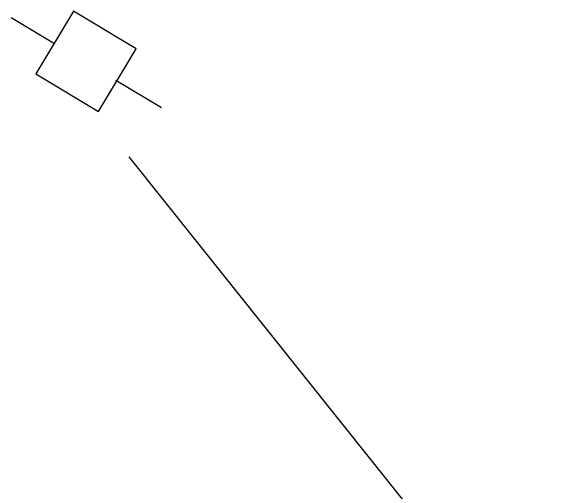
# Model space of a CAD drawing. Extents: x 2076109 to 2080761, y 592812 to 596750.
# Drawn here: x 2077784.6 to 2077822.61, y 596162.71 to 596195.59 of the extents above; entities that cross this region are included whole.
import ezdxf

# ---------------------------------------------------------------- set-up
doc = ezdxf.new("R2010")
doc.units = 0
doc.layers.add('RD_EX_UT', color=7, linetype='Continuous')

msp = doc.modelspace()

# ---------------------------------------------------------------- linework, layer by layer
at = {"layer": 'RD_EX_UT'}
for p, q in [((2077788.862, 596195.594), (2077786.292, 596191.305)), ((2077788.862, 596195.594), (2077786.292, 596191.305)), ((2077793.151, 596193.024), (2077788.862, 596195.594)), ((2077793.151, 596193.024), (2077788.862, 596195.594)), ((2077784.601, 596195.159), (2077787.577, 596193.376)), ((2077784.601, 596195.159), (2077787.577, 596193.376)), ((2077790.581, 596188.735), (2077793.151, 596193.024)), ((2077790.581, 596188.735), (2077793.151, 596193.024)), ((2077786.292, 596191.305), (2077790.581, 596188.735)), ((2077786.292, 596191.305), (2077790.581, 596188.735)), ((2077791.772, 596190.863), (2077794.895, 596188.991)), ((2077791.772, 596190.863), (2077794.895, 596188.991)), ((2077792.657, 596185.626), (2077894.53, 596058.052)), ((2077792.657, 596185.626), (2077894.53, 596058.052))]:
    msp.add_line(p, q, dxfattribs=at)

doc.saveas('drawing.dxf')
